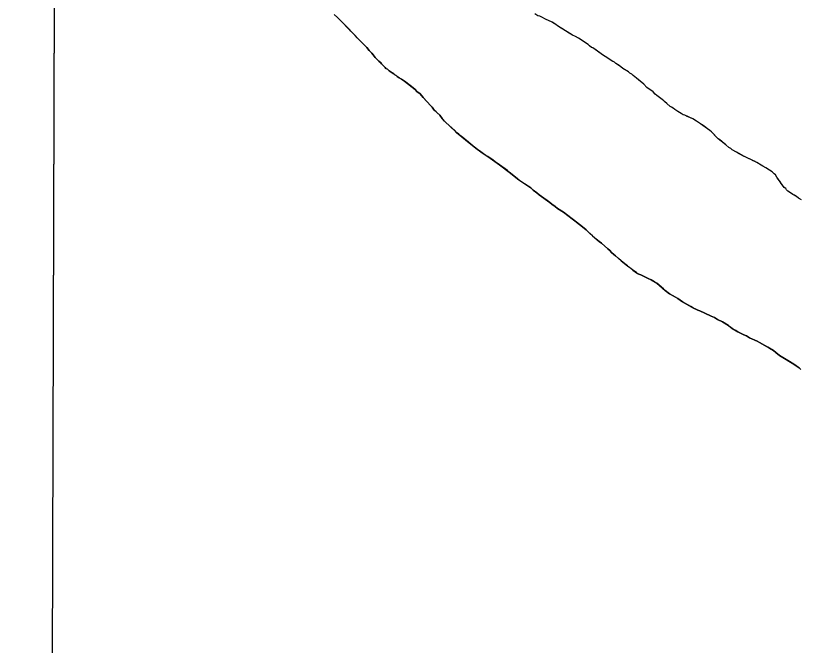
# Model space of a CAD drawing. Extents: x 3172231 to 3210228, y 940198 to 965780.
# Drawn here: x 3176487 to 3177080, y 955355 to 955832 of the extents above; entities that cross this region are included whole.
import ezdxf

# ---------------------------------------------------------------- set-up
doc = ezdxf.new("R2010")
doc.units = 0
for name, color, linetype in [('V-GRID-FRAM', 7, 'Continuous'), ('V-RIVR-IDEN', 7, 'Continuous'), ('V-SITE-VEGE', 7, 'Continuous'), ('V-TOPO-SHOR', 7, 'Continuous')]:
    doc.layers.add(name, color=color, linetype=linetype)

msp = doc.modelspace()

# ---------------------------------------------------------------- linework, layer by layer
at = {"layer": 'V-GRID-FRAM'}
msp.add_lwpolyline([(3176539.592, 963919.479), (3207827.662, 963842.116), (3207790.623, 945652.442), (3176486.679, 945729.845), (3176539.592, 963919.479)], dxfattribs=at)
at = {"layer": 'V-SITE-VEGE'}
for p, q in [((3176514.239, 955203.988), (3176516.979, 956146.003)), ((3176728.085, 955832.68), (3176730.574, 955830.355)), ((3176730.574, 955830.355), (3176741.973, 955818.751)), ((3176883.885, 955831.283), (3176882.216, 955831.715)), ((3176885.343, 955830.642), (3176883.885, 955831.283)), ((3176888.049, 955829.151), (3176885.343, 955830.642)), ((3176893.048, 955826.808), (3176888.049, 955829.151)), ((3176895.96, 955825.11), (3176893.048, 955826.808)), ((3176897.205, 955824.052), (3176895.96, 955825.11)), ((3176908.643, 955816.841), (3176897.205, 955824.052)), ((3176741.973, 955818.751), (3176745.495, 955814.954)), ((3176745.495, 955814.954), (3176746.323, 955813.902)), ((3176910.726, 955815.985), (3176908.643, 955816.841)), ((3176914.472, 955813.859), (3176910.726, 955815.985)), ((3176746.323, 955813.902), (3176747.775, 955812.634)), ((3176747.775, 955812.634), (3176752.747, 955807.569)), ((3176920.501, 955809.832), (3176914.472, 955813.859)), ((3176922.992, 955807.719), (3176920.501, 955809.832)), ((3176752.747, 955807.569), (3176754.402, 955805.464)), ((3176754.402, 955805.464), (3176756.475, 955803.354)), ((3176756.475, 955803.354), (3176759.164, 955799.983)), ((3176924.034, 955807.291), (3176922.992, 955807.719)), ((3176932.14, 955801.571), (3176924.034, 955807.291)), ((3176759.164, 955799.983), (3176761.859, 955797.241)), ((3176761.859, 955797.241), (3176763.311, 955795.973)), ((3176934.636, 955800.084), (3176932.14, 955801.571)), ((3176937.131, 955798.388), (3176934.636, 955800.084)), ((3176940.25, 955796.479), (3176937.131, 955798.388)), ((3176941.495, 955795.423), (3176940.25, 955796.479)), ((3176763.311, 955795.973), (3176763.932, 955795.132)), ((3176763.932, 955795.132), (3176765.177, 955794.075)), ((3176765.177, 955794.075), (3176766.627, 955792.596)), ((3176766.627, 955792.596), (3176767.247, 955791.755)), ((3176767.247, 955791.755), (3176768.288, 955791.118)), ((3176768.288, 955791.118), (3176769.531, 955790.061)), ((3176945.239, 955793.088), (3176941.495, 955795.423)), ((3176946.691, 955791.82), (3176945.239, 955793.088)), ((3176950.853, 955789.272), (3176946.691, 955791.82)), ((3176769.531, 955790.061), (3176771.816, 955788.367)), ((3176771.816, 955788.367), (3176773.068, 955787.728)), ((3176773.068, 955787.728), (3176773.895, 955786.884)), ((3176773.895, 955786.884), (3176774.938, 955786.456)), ((3176774.938, 955786.456), (3176775.767, 955785.613)), ((3176775.767, 955785.613), (3176777.221, 955784.554)), ((3176777.221, 955784.554), (3176779.095, 955783.702)), ((3176952.098, 955788.216), (3176950.853, 955789.272)), ((3176953.556, 955787.366), (3176952.098, 955788.216)), ((3176954.383, 955786.522), (3176953.556, 955787.366)), ((3176957.083, 955784.406), (3176954.383, 955786.522)), ((3176779.095, 955783.702), (3176781.174, 955782.217)), ((3176781.174, 955782.217), (3176789.271, 955775.87)), ((3176962.479, 955779.757), (3176957.083, 955784.406)), ((3176964.967, 955777.435), (3176962.479, 955779.757)), ((3176789.271, 955775.87), (3176790.724, 955774.394)), ((3176790.724, 955774.394), (3176793.007, 955772.491)), ((3176969.541, 955774.048), (3176964.967, 955777.435)), ((3176971.195, 955772.358), (3176969.541, 955774.048)), ((3176793.007, 955772.491), (3176795.284, 955769.753)), ((3176795.284, 955769.753), (3176798.807, 955766.165)), ((3176972.443, 955771.299), (3176971.195, 955772.358)), ((3176975.349, 955768.977), (3176972.443, 955771.299)), ((3176976.596, 955768.129), (3176975.349, 955768.977)), ((3176977.634, 955767.281), (3176976.596, 955768.129)), ((3176978.464, 955766.437), (3176977.634, 955767.281)), ((3176798.807, 955766.165), (3176800.669, 955763.849)), ((3176800.669, 955763.849), (3176802.119, 955762.372)), ((3176802.119, 955762.372), (3176803.773, 955760.265)), ((3176980.127, 955765.167), (3176978.464, 955766.437)), ((3176982.615, 955763.054), (3176980.127, 955765.167)), ((3176983.655, 955762.417), (3176982.615, 955763.054)), ((3176984.694, 955761.571), (3176983.655, 955762.417)), ((3176986.15, 955760.721), (3176984.694, 955761.571)), ((3176803.773, 955760.265), (3176807.921, 955756.255)), ((3176807.921, 955756.255), (3176809.782, 955753.936)), ((3176988.435, 955759.028), (3176986.15, 955760.721)), ((3176990.934, 955757.752), (3176988.435, 955759.028)), ((3176992.388, 955756.693), (3176990.934, 955757.752)), ((3176993.639, 955756.263), (3176992.388, 955756.693)), ((3176999.683, 955753.699), (3176993.639, 955756.263)), ((3176809.782, 955753.936), (3176812.684, 955750.774)), ((3176812.684, 955750.774), (3176815.173, 955748.661)), ((3177002.384, 955751.792), (3176999.683, 955753.699)), ((3177005.503, 955749.881), (3177002.384, 955751.792)), ((3177012.571, 955744.8), (3177005.503, 955749.881)), ((3176815.173, 955748.661), (3176820.77, 955743.172)), ((3176820.77, 955743.172), (3176831.569, 955734.501)), ((3177013.814, 955743.743), (3177012.571, 955744.8)), ((3177018.996, 955738.47), (3177013.814, 955743.743)), ((3177024.603, 955734.024), (3177018.996, 955738.47)), ((3176831.569, 955734.501), (3176836.55, 955730.274)), ((3177027.093, 955731.912), (3177024.603, 955734.024)), ((3177028.55, 955731.062), (3177027.093, 955731.912)), ((3176836.55, 955730.274), (3176838.006, 955729.424)), ((3176838.006, 955729.424), (3176840.082, 955727.732)), ((3176840.082, 955727.732), (3176846.114, 955723.913)), ((3177029.588, 955730.216), (3177028.55, 955731.062)), ((3177032.707, 955728.306), (3177029.588, 955730.216)), ((3177037.702, 955725.543), (3177032.707, 955728.306)), ((3177043.744, 955722.77), (3177037.702, 955725.543)), ((3176846.114, 955723.913), (3176853.177, 955718.829)), ((3177048.114, 955720.64), (3177043.744, 955722.77)), ((3177051.442, 955718.52), (3177048.114, 955720.64)), ((3176853.177, 955718.829), (3176860.659, 955713.324)), ((3176860.659, 955713.324), (3176866.885, 955708.041)), ((3177054.981, 955716.603), (3177051.442, 955718.52)), ((3177059.763, 955713.425), (3177054.981, 955716.603)), ((3177060.595, 955712.79), (3177059.763, 955713.425)), ((3176866.885, 955708.041), (3176876.862, 955701.26)), ((3177061.213, 955711.946), (3177060.595, 955712.79)), ((3177062.249, 955711.1), (3177061.213, 955711.946)), ((3177063.284, 955709.419), (3177062.249, 955711.1)), ((3177068.86, 955701.63), (3177063.284, 955709.419)), ((3177070.108, 955700.782), (3177068.86, 955701.63)), ((3176876.862, 955701.26), (3176878.73, 955699.568)), ((3176878.73, 955699.568), (3176881.64, 955697.661)), ((3176881.64, 955697.661), (3176883.299, 955695.976)), ((3176883.299, 955695.976), (3176891.405, 955690.254)), ((3177070.726, 955699.939), (3177070.108, 955700.782)), ((3177071.762, 955698.886), (3177070.726, 955699.939)), ((3177075.504, 955696.342), (3177071.762, 955698.886)), ((3177078.209, 955694.853), (3177075.504, 955696.342)), ((3176891.405, 955690.254), (3176892.857, 955688.986)), ((3177079.872, 955693.584), (3177078.209, 955694.853)), ((3177081.951, 955692.31), (3177079.872, 955693.584)), ((3176892.857, 955688.986), (3176895.352, 955687.29)), ((3176895.352, 955687.29), (3176897.222, 955685.81)), ((3176897.222, 955685.81), (3176901.795, 955682.84)), ((3176901.795, 955682.84), (3176908.236, 955677.972)), ((3176908.236, 955677.972), (3176910.31, 955676.28)), ((3176910.31, 955676.28), (3176911.56, 955675.432)), ((3176911.56, 955675.432), (3176913.841, 955673.53)), ((3176913.841, 955673.53), (3176914.881, 955672.895)), ((3176914.881, 955672.895), (3176918.826, 955669.512)), ((3176918.826, 955669.512), (3176923.596, 955665.078)), ((3176923.596, 955665.078), (3176928.785, 955660.636)), ((3176928.785, 955660.636), (3176930.446, 955659.37)), ((3176930.446, 955659.37), (3176935.218, 955655.143)), ((3176935.218, 955655.143), (3176936.881, 955653.873)), ((3176936.881, 955653.873), (3176938.122, 955652.398)), ((3176938.122, 955652.398), (3176939.781, 955650.92)), ((3176939.781, 955650.92), (3176941.237, 955649.861)), ((3176941.237, 955649.861), (3176945.386, 955646.06)), ((3176945.386, 955646.06), (3176950.162, 955642.251)), ((3176950.162, 955642.251), (3176952.032, 955640.981)), ((3176952.032, 955640.981), (3176954.316, 955639.078)), ((3176954.316, 955639.078), (3176957.851, 955636.537)), ((3176957.851, 955636.537), (3176958.889, 955635.9)), ((3176958.889, 955635.9), (3176960.349, 955635.47)), ((3176960.349, 955635.47), (3176962.221, 955634.405)), ((3176962.221, 955634.405), (3176965.971, 955632.699)), ((3176965.971, 955632.699), (3176968.054, 955631.634)), ((3176968.054, 955631.634), (3176972.422, 955629.084)), ((3176972.422, 955629.084), (3176978.857, 955623.589)), ((3176978.857, 955623.589), (3176981.972, 955621.052)), ((3176981.972, 955621.052), (3176984.884, 955619.563)), ((3176984.884, 955619.563), (3176986.549, 955618.502)), ((3176986.549, 955618.502), (3176988.423, 955617.648)), ((3176988.423, 955617.648), (3176991.956, 955615.106)), ((3176991.956, 955615.106), (3177000.279, 955610.222)), ((3177000.279, 955610.222), (3177001.946, 955609.579)), ((3177001.946, 955609.579), (3177003.402, 955608.731)), ((3177003.402, 955608.731), (3177005.069, 955608.088)), ((3177005.069, 955608.088), (3177012.985, 955604.461)), ((3177012.985, 955604.461), (3177016.11, 955603.179)), ((3177016.11, 955603.179), (3177018.398, 955601.694)), ((3177018.398, 955601.694), (3177022.145, 955599.777)), ((3177022.145, 955599.777), (3177026.721, 955597.018)), ((3177026.721, 955597.018), (3177029.631, 955594.901)), ((3177029.631, 955594.901), (3177033.79, 955592.353)), ((3177033.79, 955592.353), (3177038.37, 955590.012)), ((3177038.37, 955590.012), (3177040.246, 955589.158)), ((3177040.246, 955589.158), (3177042.533, 955587.882)), ((3177042.533, 955587.882), (3177048.366, 955585.32)), ((3177048.366, 955585.32), (3177057.732, 955580.01)), ((3177057.732, 955580.01), (3177060.851, 955578.097)), ((3177060.851, 955578.097), (3177062.512, 955576.62)), ((3177062.512, 955576.62), (3177065.42, 955574.503)), ((3177065.42, 955574.503), (3177076.235, 955567.714)), ((3177076.235, 955567.714), (3177080.393, 955564.955)), ((3177080.393, 955564.955), (3177081.638, 955563.9))]:
    msp.add_line(p, q, dxfattribs=at)
at = {"layer": 'V-TOPO-SHOR'}
for points in [[(3176771.816, 955788.367), (3176770.778, 955789.213), (3176769.533, 955790.061), (3176768.288, 955791.118), (3176767.247, 955791.755), (3176766.627, 955792.596), (3176765.177, 955794.075), (3176763.932, 955795.132), (3176763.311, 955795.973), (3176761.859, 955797.241), (3176761.03, 955798.085), (3176759.164, 955799.983), (3176757.509, 955802.091), (3176756.475, 955803.354), (3176754.402, 955805.464), (3176752.747, 955807.569), (3176749.225, 955811.157), (3176747.775, 955812.634), (3176746.323, 955813.902), (3176745.495, 955814.954), (3176744.043, 955816.433), (3176741.973, 955818.751), (3176740.73, 955820.017), (3176739.487, 955821.283), (3176737.621, 955823.181), (3176736.171, 955824.66), (3176734.719, 955826.136), (3176730.574, 955830.355), (3176728.085, 955832.68)], [(3176921.54, 955808.986), (3176920.501, 955809.832), (3176916.966, 955812.165), (3176914.472, 955813.859), (3176913.016, 955814.709), (3176910.726, 955815.985), (3176908.643, 955816.841), (3176905.94, 955818.536), (3176900.531, 955821.932), (3176899.493, 955822.569), (3176897.205, 955824.054), (3176895.96, 955825.11), (3176894.086, 955826.171), (3176893.048, 955826.808), (3176888.049, 955829.153), (3176885.343, 955830.642), (3176883.885, 955831.283), (3176882.216, 955831.715), (3176879.926, 955832.991)], [(3177081.951, 955692.31), (3177079.872, 955693.584), (3177078.209, 955694.853), (3177076.753, 955695.703), (3177075.504, 955696.342), (3177073.634, 955697.614), (3177071.762, 955698.886), (3177070.726, 955699.941), (3177070.108, 955700.782), (3177068.86, 955701.63), (3177068.24, 955702.472), (3177067.619, 955703.314), (3177066.38, 955704.999), (3177065.762, 955706.05), (3177065.141, 955706.892), (3177064.316, 955707.944), (3177063.284, 955709.419), (3177062.251, 955711.1), (3177061.213, 955711.946), (3177060.595, 955712.79), (3177059.763, 955713.425), (3177056.644, 955715.542), (3177054.981, 955716.603), (3177052.691, 955717.879), (3177051.442, 955718.518), (3177048.116, 955720.64), (3177046.449, 955721.49), (3177045.409, 955721.918), (3177043.744, 955722.77), (3177041.868, 955723.624), (3177040.41, 955724.263), (3177038.745, 955725.115), (3177037.702, 955725.543), (3177036.246, 955726.393), (3177034.372, 955727.456), (3177032.707, 955728.306), (3177029.588, 955730.216), (3177028.55, 955731.062), (3177027.093, 955731.912), (3177024.603, 955734.026), (3177021.904, 955736.141), (3177019.825, 955737.833), (3177018.996, 955738.468), (3177017.959, 955739.522), (3177016.923, 955740.577), (3177014.85, 955742.689), (3177013.814, 955743.743), (3177012.569, 955744.8), (3177011.115, 955745.859), (3177008.205, 955747.977), (3177006.335, 955749.248), (3177005.503, 955749.881), (3177004.047, 955750.731), (3177002.384, 955751.792), (3177000.512, 955753.064), (3176999.89, 955753.488), (3176999.683, 955753.699), (3176998.014, 955754.342), (3176995.513, 955755.411), (3176993.639, 955756.263), (3176992.388, 955756.693), (3176990.934, 955757.752), (3176988.435, 955759.028), (3176986.15, 955760.721), (3176984.694, 955761.571), (3176983.655, 955762.417), (3176982.615, 955763.054), (3176980.125, 955765.167), (3176978.464, 955766.437), (3176977.634, 955767.281), (3176976.596, 955768.129), (3176975.349, 955768.975), (3176973.481, 955770.455), (3176972.443, 955771.301), (3176971.195, 955772.358), (3176969.538, 955774.048), (3176967.46, 955775.53), (3176964.967, 955777.435), (3176962.479, 955779.757), (3176961.234, 955780.814), (3176959.989, 955781.871), (3176957.083, 955784.406), (3176954.383, 955786.522), (3176953.554, 955787.366), (3176952.098, 955788.216), (3176950.853, 955789.272), (3176946.691, 955791.82), (3176945.239, 955793.088), (3176943.992, 955793.936), (3176941.495, 955795.423), (3176940.25, 955796.479), (3176939.21, 955797.114), (3176937.131, 955798.388), (3176936.299, 955799.025), (3176934.636, 955800.084), (3176932.14, 955801.571), (3176926.528, 955805.595), (3176924.034, 955807.291), (3176922.992, 955807.719), (3176921.54, 955808.986)], [(3176991.956, 955615.106), (3176988.423, 955617.648), (3176986.549, 955618.502), (3176984.884, 955619.563), (3176981.972, 955621.052), (3176978.857, 955623.589), (3176977.405, 955624.859), (3176973.874, 955627.816), (3176972.422, 955629.084), (3176970.548, 955630.149), (3176968.054, 955631.634), (3176965.971, 955632.699), (3176962.221, 955634.405), (3176960.349, 955635.468), (3176958.889, 955635.9), (3176957.849, 955636.537), (3176957.017, 955637.172), (3176954.316, 955639.076), (3176952.864, 955640.346), (3176952.032, 955640.981), (3176950.994, 955641.618), (3176950.162, 955642.251), (3176949.124, 955643.096), (3176945.386, 955646.06), (3176943.519, 955647.749), (3176941.237, 955649.861), (3176939.781, 955650.92), (3176938.122, 955652.398), (3176936.881, 955653.873), (3176935.218, 955655.143), (3176930.446, 955659.37), (3176928.785, 955660.638), (3176926.295, 955662.751), (3176923.596, 955665.078), (3176921.937, 955666.556), (3176918.826, 955669.512), (3176914.881, 955672.893), (3176913.841, 955673.53), (3176911.56, 955675.432), (3176910.31, 955676.28), (3176908.236, 955677.972), (3176901.795, 955682.84), (3176897.222, 955685.81), (3176895.352, 955687.29), (3176892.857, 955688.986), (3176891.405, 955690.254), (3176889.327, 955691.736), (3176885.169, 955694.702), (3176883.299, 955695.974), (3176881.64, 955697.661), (3176878.73, 955699.568), (3176876.862, 955701.26), (3176874.993, 955702.531), (3176868.756, 955706.769), (3176866.885, 955708.041), (3176864.187, 955710.365), (3176862.942, 955711.424), (3176860.659, 955713.324), (3176859.205, 955714.383), (3176853.177, 955718.829), (3176849.853, 955721.16), (3176848.19, 955722.43), (3176846.114, 955723.913), (3176844.449, 955724.973), (3176842.993, 955725.823), (3176840.082, 955727.732), (3176838.006, 955729.424), (3176836.55, 955730.274), (3176834.266, 955732.176), (3176833.021, 955733.233), (3176831.569, 955734.501), (3176829.699, 955735.981), (3176825.546, 955739.365), (3176823.469, 955741.056), (3176822.433, 955741.902), (3176820.77, 955743.172), (3176819.32, 955744.649), (3176815.173, 955748.661), (3176812.682, 955750.774), (3176811.646, 955751.829), (3176809.782, 955753.936), (3176807.921, 955756.255), (3176805.223, 955758.788), (3176803.773, 955760.265), (3176802.119, 955762.372), (3176800.669, 955763.849), (3176798.807, 955766.165), (3176797.978, 955767.009), (3176795.284, 955769.753), (3176793.007, 955772.491), (3176790.724, 955774.394), (3176789.274, 955775.87), (3176786.574, 955777.988), (3176781.174, 955782.217), (3176779.095, 955783.702), (3176777.221, 955784.554), (3176775.767, 955785.613), (3176774.938, 955786.456), (3176773.895, 955786.884), (3176773.068, 955787.728), (3176771.816, 955788.367)], [(3177081.638, 955563.9), (3177080.393, 955564.955), (3177078.105, 955566.442), (3177076.235, 955567.714), (3177072.907, 955569.833), (3177065.42, 955574.503), (3177062.512, 955576.62), (3177060.851, 955578.097), (3177057.732, 955580.01), (3177056.482, 955580.647), (3177050.24, 955584.259), (3177048.366, 955585.32), (3177044.825, 955586.817), (3177042.533, 955587.882), (3177040.246, 955589.158), (3177038.37, 955590.012), (3177033.79, 955592.353), (3177032.334, 955593.203), (3177029.631, 955594.901), (3177027.552, 955596.384), (3177026.721, 955597.018), (3177022.145, 955599.777), (3177018.398, 955601.694), (3177016.11, 955603.179), (3177014.025, 955604.033), (3177012.985, 955604.461), (3177008.819, 955606.382), (3177005.069, 955608.088), (3177003.402, 955608.731), (3177001.946, 955609.579), (3177000.279, 955610.222), (3176998.198, 955611.496), (3176991.956, 955615.106)]]:
    msp.add_lwpolyline(points, dxfattribs=at)

# ---------------------------------------------------------------- texts
at = {"layer": 'V-RIVR-IDEN'}
msp.add_text('Long Bayou', height=115.9998, rotation=321.97252, dxfattribs=at).set_placement((3176760.873, 956103.325))

doc.saveas('drawing.dxf')
